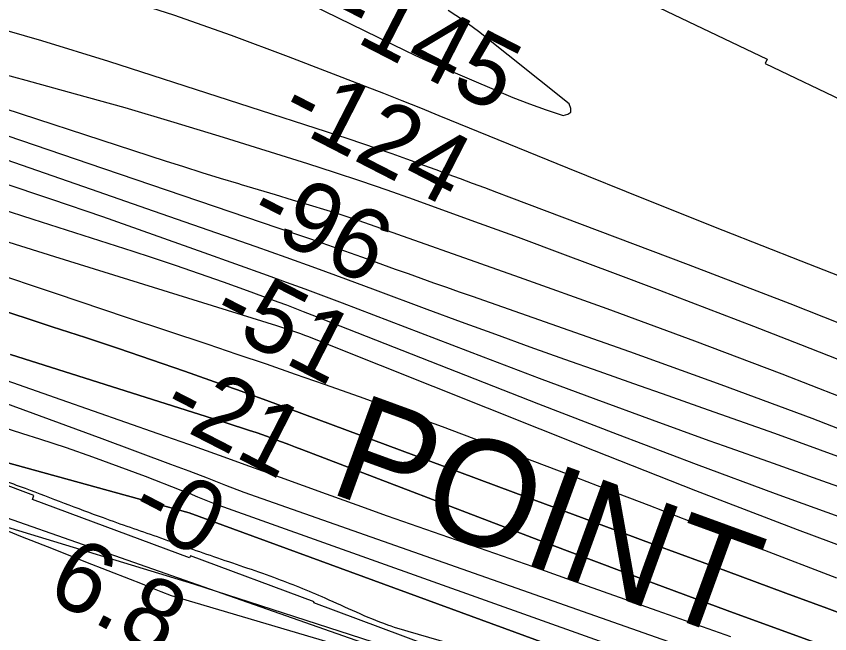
# Model space of a CAD drawing. Extents: x 3767014 to 3805179, y 361544 to 387384.
# Drawn here: x 3787649 to 3788416, y 376289 to 376871 of the extents above; entities that cross this region are included whole.
import ezdxf

# ---------------------------------------------------------------- set-up
doc = ezdxf.new("R2010")
doc.units = 0
for name, color, linetype in [('V-RIVR-EDGE', 7, 'Continuous'), ('V-RIVR-RANG', 7, 'Continuous'), ('V-RRAP-FSHR', 7, 'Continuous'), ('V-RRAP-RVMT', 7, 'Continuous'), ('V-RRAP-RVMT-IDEN', 7, 'Continuous'), ('V-SITE-VEGE', 7, 'Continuous'), ('V-TOPO-DPTH', 7, 'Continuous'), ('V-TOPO-MAJR', 7, 'Continuous'), ('V-TOPO-MINR', 7, 'Continuous'), ('V-TOPO-WATR', 7, 'Continuous')]:
    doc.layers.add(name, color=color, linetype=linetype)

msp = doc.modelspace()

# ---------------------------------------------------------------- linework, layer by layer
at = {"layer": 'V-RIVR-EDGE'}
msp.add_spline([(3785266.865, 377529.211), (3785342.8, 377494.248), (3785391.258, 377467.439), (3785439.72, 377442.249), (3785475.246, 377418.707), (3785525.316, 377389.469), (3785575.383, 377359.422), (3785621.413, 377331.811), (3785722.351, 377269.288), (3785796.661, 377231.094), (3785852.385, 377199.415), (3785928.324, 377166.069), (3785964.678, 377149.804), (3786028.506, 377124.576), (3786060.018, 377113.175), (3786092.316, 377092.068), (3786117.34, 377073.405), (3786135.083, 377053.143), (3786154.458, 377039.347), (3786176.258, 377024.735), (3786206.946, 377006.867), (3786256.211, 376979.248), (3786328.098, 376942.677), (3786374.949, 376919.917), (3786491.265, 376862.208), (3786553.467, 376833.749), (3786619.713, 376805.279), (3786729.589, 376759.718), (3786796.656, 376736.099), (3786845.136, 376718.187), (3786867.767, 376712.469), (3787003.51, 376661.992), (3787089.16, 376631.048), (3787163.496, 376603.367), (3787230.559, 376578.13), (3787257.223, 376568.359), (3787300.044, 376551.27), (3787354.992, 376532.533), (3787409.127, 376512.181), (3787544.074, 376466.558), (3787612.756, 376442.126), (3787657.197, 376425.841), (3787730.724, 376398.162), (3787781.63, 376380.244), (3787834.96, 376361.511), (3787891.524, 376341.961), (3787940, 376322.432), (3787998.976, 376297.215), (3788050.697, 376281.721), (3788117.768, 376259.719), (3788176.757, 376240.164), (3788221.198, 376223.879), (3788259.981, 376209.226), (3788406.252, 376164.383), (3788541.215, 376125.23), (3788606.67, 376104.041), (3788679.39, 376077.173), (3788748.889, 376055.974), (3788871.693, 376005.528), (3788969.454, 375966.467), (3789047.013, 375933.926), (3789119.723, 375903.014), (3789155.253, 375881.09), (3789182.716, 375867.274), (3789214.225, 375854.256), (3789257.04, 375834.74), (3789281.286, 375828.21), (3789303.105, 375821.686), (3789328.955, 375809.491), (3789367.724, 375789.177), (3789414.577, 375767.225), (3789468.708, 375745.255), (3789509.105, 375728.981), (3789555.157, 375710.266), (3789585.849, 375694.015), (3789620.578, 375675.328), (3789681.97, 375646.062), (3789753.859, 375610.3), (3789792.633, 375591.603), (3789842.712, 375566.408), (3789897.64, 375539.584), (3789938.019, 375516.03), (3789968.727, 375506.25), (3790004.289, 375497.265), (3790030.972, 375494.773), (3790047.128, 375487.455), (3790077.007, 375469.589), (3790124.633, 375433.077), (3790192.442, 375382.768), (3790252.165, 375332.478), (3790290.91, 375302.459), (3790337.741, 375271.611), (3790406.357, 375220.491), (3790469.329, 375175.855), (3790570.248, 375106.054), (3790647.751, 375050.868), (3790691.367, 375028.115), (3790744.667, 374997.251), (3790806.838, 374955.852), (3790873.863, 374915.249), (3790932, 374877.903), (3791002.231, 374825.97), (3791052.265, 374782.175), (3791082.927, 374753.793), (3791131.331, 374705.149), (3791170.05, 374664.616), (3791192.631, 374638.681), (3791220.891, 374620.01), (3791288.67, 374557.569), (3791322.577, 374533.223), (3791362.944, 374504.817), (3791396.042, 374480.473), (3791434.785, 374449.645), (3791482.407, 374411.517), (3791534.052, 374365.291), (3791646.192, 374254.216), (3791707.514, 374196.644), (3791738.968, 374161.791), (3791773.65, 374123.694), (3791803.497, 374092.888), (3791829.321, 374070.18), (3791830.912, 374059.662), (3791837.316, 374032.958), (3791849.409, 374017.562), (3791884.123, 373992.405), (3791930.977, 373971.262), (3791954.393, 373955.838), (3791993.134, 373924.202), (3792026.979, 373874.785), (3792047.912, 373836.722), (3792063.186, 373799.482), (3792086.509, 373746.857), (3792112.249, 373690.181), (3792141.261, 373648.864), (3792158.993, 373624.558), (3792177.552, 373607.528), (3792214.702, 373586.409), (3792255.083, 373563.665), (3792301.119, 373538.48), (3792346.34, 373510.871), (3792382.671, 373485.71), (3792422.225, 373455.689), (3792479.537, 373411.875), (3792548.144, 373356.711), (3792619.168, 373298.307), (3792672.431, 373252.077), (3792709.534, 373212.357), (3792750.656, 373162.113), (3792839.385, 373068.08), (3792888.572, 373008.92), (3792945.027, 372945.699), (3792999.062, 372884.91), (3793053.898, 372820.884), (3793149.89, 372720.363), (3793208.761, 372653.092), (3793261.195, 372598.777), (3793315.232, 372538.796), (3793358.792, 372493.399), (3793409.592, 372432.618), (3793462.809, 372367.787), (3793498.283, 372323.219), (3793536.997, 372280.26), (3793578.124, 372232.443), (3793604.724, 372196.792), (3793668.438, 372125.466), (3793703.128, 372090.604), (3793760.41, 372034.66), (3793806.384, 371984.404), (3793839.438, 371942.268), (3793939.427, 371823.136), (3793981.333, 371763.186), (3794029.674, 371688.662), (3794050.609, 371651.408), (3794073.177, 371620.62), (3794178.796, 371488.535), (3794237.625, 371404.28), (3794268.243, 371358.106), (3794301.293, 371314.353), (3794332.724, 371269.794), (3794395.613, 371192), (3794429.476, 371149.862), (3794472.201, 371093.953), (3794523.788, 371024.274), (3794601.175, 370922.181), (3794640.679, 370871.942), (3794687.421, 370805.509), (3794733.389, 370752.828), (3794829.339, 370635.323), (3794895.463, 370557.521), (3794959.948, 370470.826), (3795013.158, 370403.569), (3795070.394, 370329.023), (3795159.854, 370203.448), (3795225.98, 370126.454), (3795296.13, 370041.363), (3795379.18, 369940.065), (3795459.001, 369841.201), (3795508.163, 369772.337), (3795554.103, 369708.333), (3795661.315, 369566.538), (3795715.338, 369500.897), (3795762.105, 369444.169), (3795798.366, 369390.703), (3795915.247, 369234.327), (3795963.601, 369165.465), (3796028.082, 369077.153), (3796043.387, 369052.853), (3796054.672, 369037.459), (3796077.242, 369007.48), (3796148.213, 368927.239), (3796183.677, 368878.627), (3796226.382, 368814.631), (3796275.531, 368740.105), (3796314.222, 368688.25), (3796353.714, 368633.158), (3796401.268, 368567.533), (3796456.873, 368487.33), (3796513.292, 368409.551), (3796545.533, 368365.8), (3796626.113, 368246.716), (3796670.449, 368188.377), (3796704.298, 368140.578), (3796751.041, 368074.145), (3796787.308, 368023.105), (3796838.907, 367958.278), (3796844.528, 367942.09), (3796845.295, 367925.104), (3796846.094, 367921.059), (3796852.559, 367919.425), (3796863.071, 367918.59), (3796875.166, 367904.003), (3796903.398, 367874.01), (3796931.629, 367844.017), (3796952.579, 367812.424), (3796982.392, 367767.87), (3797007.371, 367730.606), (3797037.194, 367690.095), (3797062.185, 367657.684), (3797075.869, 367631.77), (3797095.223, 367609.078), (3797126.665, 367569.372), (3797156.484, 367527.244), (3797212.099, 367451.085), (3797254.808, 367388.706), (3797302.183, 367327.228)], degree=3, dxfattribs=at)
at = {"layer": 'V-RRAP-FSHR'}
msp.add_lwpolyline([(3783723.393, 378389.37), (3784123.785, 378141.547), (3784574.955, 377888.55), (3785030.914, 377609.291), (3785415.639, 377414.825), (3785845.495, 377186.297), (3786031.775, 377082.309), (3786133.845, 377010.509), (3786511.509, 376814.912), (3787183.654, 376557.882), (3788161.023, 376215.44), (3788730.224, 376025.924), (3789250.344, 375819.05), (3789778.54, 375568.291), (3790049.906, 375437.428), (3790248.587, 375297.942)], dxfattribs=at)
at = {"layer": 'V-RRAP-RVMT'}
for p, q in [((3788228.859, 376891.732), (3788357.156, 376830.264)), ((3788357.156, 376830.264), (3788355.316, 376826.307)), ((3788355.316, 376826.307), (3788470.146, 376771.264)), ((3787665.539, 376419.081), (3787546.122, 376463.579)), ((3787664.177, 376415.328), (3787665.539, 376419.081)), ((3787812.33, 376360.162), (3787664.177, 376415.328)), ((3787813.156, 376362.308), (3787812.33, 376360.162)), ((3787929.832, 376318.848), (3787813.156, 376362.308)), ((3787929.524, 376317.968), (3787929.832, 376318.848)), ((3788078.017, 376262.675), (3787929.524, 376317.968))]:
    msp.add_line(p, q, dxfattribs=at)
at = {"layer": 'V-SITE-VEGE'}
msp.add_lwpolyline([(3787688.441, 376264.336), (3787523.366, 376321.52), (3787308.638, 376408.247), (3787305.762, 376408.501), (3787300.96, 376410.787), (3787301.654, 376416.709), (3787306.481, 376429.368), (3787317.184, 376432.514), (3787329.239, 376432.205), (3787342.669, 376429.337), (3787360.557, 376424.738), (3787380.592, 376419.72), (3787402.604, 376421.494), (3787418.296, 376429.552), (3787440.156, 376446.455), (3787469.213, 376449.129), (3787636.592, 376390.446), (3787816.136, 376335.773), (3787995.772, 376277.675)], dxfattribs=at)
at = {"layer": 'V-TOPO-DPTH'}
for points in [[(3788568.774, 376125.41), (3787812, 376402.86), (3787627.879, 376453.215), (3787536.248, 376479.709), (3787445.189, 376507.957), (3787354.988, 376538.834), (3787265.358, 376571.463), (3787116.613, 376628.071), (3787083.756, 376640.687), (3787050.949, 376653.432), (3787018.218, 376666.37), (3786985.538, 376679.438), (3786932.124, 376700.98), (3786872.893, 376725.197), (3786813.821, 376749.788), (3786754.985, 376774.941), (3786696.307, 376800.468), (3786278.855, 376984.447), (3786254.441, 376995.538), (3786230.204, 377006.991), (3786206.231, 377018.989), (3786182.435, 377031.35), (3785726.876, 377274.552)], [(3787620.427, 376631.468), (3787686.432, 376609.367), (3787752.452, 376587.313), (3787829.464, 376561.632), (3787856.965, 376552.381), (3787884.433, 376543.032), (3787911.852, 376533.539), (3787939.237, 376523.948), (3787972.136, 376512.329), (3788011.396, 376498.285), (3788050.579, 376484.031), (3788089.645, 376469.461), (3788128.634, 376454.681), (3788167.561, 376439.732), (3788206.481, 376424.766), (3788245.392, 376409.777), (3788284.297, 376394.772), (3788350.514, 376369.21), (3788422.582, 376341.569)], [(3787620.427, 376631.468), (3787686.432, 376609.367), (3787752.452, 376587.313), (3787829.464, 376561.632), (3787856.965, 376552.381), (3787884.433, 376543.032), (3787911.852, 376533.539), (3787939.237, 376523.948), (3787972.136, 376512.329), (3788011.396, 376498.285), (3788050.579, 376484.031), (3788089.645, 376469.461), (3788128.634, 376454.681), (3788167.561, 376439.732), (3788206.481, 376424.766), (3788245.392, 376409.777), (3788284.297, 376394.772), (3788350.514, 376369.21), (3788422.582, 376341.569)], [(3788451.928, 376298.428), (3788413.41, 376312.716), (3788374.88, 376326.969), (3788318.181, 376347.9), (3788251.302, 376372.62), (3788184.435, 376397.373), (3788117.587, 376422.179), (3788050.752, 376447.019), (3787893.571, 376505.506), (3787881.581, 376509.927), (3787869.574, 376514.3), (3787857.541, 376518.602), (3787845.491, 376522.856), (3787807.5, 376536.14), (3787776.407, 376546.895), (3787745.266, 376557.51), (3787714.055, 376567.915), (3787682.796, 376578.181), (3787659.975, 376585.59), (3787617.265, 376599.441)], [(3788451.928, 376298.428), (3788413.41, 376312.716), (3788374.88, 376326.969), (3788318.181, 376347.9), (3788251.302, 376372.62), (3788184.435, 376397.373), (3788117.587, 376422.179), (3788050.752, 376447.019), (3787893.571, 376505.506), (3787881.581, 376509.927), (3787869.574, 376514.3), (3787857.541, 376518.602), (3787845.491, 376522.856), (3787807.5, 376536.14), (3787776.407, 376546.895), (3787745.266, 376557.51), (3787714.055, 376567.915), (3787682.796, 376578.181), (3787659.975, 376585.59), (3787617.265, 376599.441)], [(3788408.457, 376278.141), (3788319.321, 376310.529), (3788230.425, 376343.571), (3788141.69, 376377.049), (3787918.274, 376462.279), (3787912.121, 376464.628), (3787905.968, 376466.977), (3787899.815, 376469.327), (3787893.663, 376471.678), (3787887.494, 376473.98), (3787881.301, 376476.217), (3787875.074, 376478.355), (3787868.824, 376480.428), (3787867.909, 376480.724), (3787861.182, 376482.89), (3787854.453, 376485.048), (3787847.72, 376487.196), (3787840.985, 376489.337), (3787643.379, 376551.974)], [(3787643.379, 376551.974), (3787840.985, 376489.337), (3787847.72, 376487.196), (3787854.453, 376485.048), (3787861.182, 376482.89), (3787867.909, 376480.724), (3787868.824, 376480.428), (3787875.074, 376478.355), (3787881.301, 376476.217), (3787887.494, 376473.98), (3787893.663, 376471.678), (3787899.815, 376469.327), (3787905.968, 376466.977), (3787912.121, 376464.628), (3787918.274, 376462.279), (3788141.69, 376377.049), (3788230.425, 376343.571), (3788319.321, 376310.529), (3788408.457, 376278.141)], [(3787629.862, 376509.077), (3787679.76, 376491.073), (3787729.554, 376472.778), (3787794.297, 376448.667), (3787811.625, 376442.163), (3787828.929, 376435.598), (3787846.198, 376428.942), (3787863.445, 376422.226), (3788377.635, 376241.37)], [(3787629.862, 376509.077), (3787679.76, 376491.073), (3787729.554, 376472.778), (3787794.297, 376448.667), (3787811.625, 376442.163), (3787828.929, 376435.598), (3787846.198, 376428.942), (3787863.445, 376422.226), (3788377.635, 376241.37)]]:
    msp.add_lwpolyline(points, dxfattribs=at)
at = {"layer": 'V-TOPO-MAJR'}
for points in [[(3787592.597, 376798.556), (3787789.419, 376734.617), (3787806.625, 376729.093), (3787823.855, 376723.648), (3787841.123, 376718.321), (3787858.415, 376713.073), (3787861.085, 376712.273), (3787877.06, 376707.481), (3787893.033, 376702.686), (3787909.005, 376697.884), (3787924.975, 376693.077), (3787941.775, 376688.017), (3787949.327, 376685.686), (3787956.857, 376683.286), (3787964.353, 376680.783), (3787971.827, 376678.21), (3788123.064, 376624.995), (3788205.965, 376595.295), (3788288.632, 376564.97), (3788370.95, 376533.708), (3788453.034, 376501.822)], [(3787593.307, 376673.047), (3787684.839, 376644.293), (3787894.199, 376579.272), (3787898.033, 376578.069), (3787901.863, 376576.853), (3787905.685, 376575.614), (3787909.503, 376574.361), (3787913.305, 376573.064), (3787917.091, 376571.723), (3787920.852, 376570.315), (3787924.598, 376568.862), (3787925.081, 376568.669), (3787929.056, 376567.087), (3787933.031, 376565.503), (3787937.005, 376563.919), (3787940.979, 376562.334), (3788194.05, 376461.364), (3788289.634, 376423.813), (3788385.475, 376386.94), (3788481.7, 376351.082)]]:
    msp.add_lwpolyline(points, dxfattribs=at)
at = {"layer": 'V-TOPO-MINR'}
for points in [[(3786774.392, 377029.185), (3787173.87, 376893.89), (3787492.472, 376785.876), (3787565.738, 376760.914), (3787638.954, 376735.806), (3787712.094, 376710.479), (3787785.184, 376685.006), (3787874.692, 376653.66), (3787902.96, 376643.667), (3787931.189, 376633.564), (3787959.358, 376623.296), (3787987.487, 376612.918), (3788036.028, 376594.846), (3788068.417, 376582.878), (3788100.844, 376571.017), (3788133.328, 376559.314), (3788165.851, 376547.717), (3788198.405, 376536.204), (3788230.959, 376524.694), (3788263.517, 376513.192), (3788296.075, 376501.694), (3788364.156, 376477.661), (3788430.547, 376453.607)], [(3787735.088, 376975.676), (3788015.685, 376838.596), (3788024.233, 376834.5), (3788032.821, 376830.491), (3788041.468, 376826.613), (3788050.155, 376822.822), (3788101.81, 376800.746), (3788117.313, 376794.385), (3788132.929, 376788.328)], [(3787641.636, 376919.987), (3787687.634, 376906.569), (3787742.617, 376889.77), (3787797.287, 376872.05), (3787851.491, 376852.95), (3787905.384, 376832.929), (3787977.807, 376804.975), (3787995.236, 376798.193), (3788012.64, 376791.348), (3788030.006, 376784.409), (3788047.348, 376777.407), (3788168.668, 376728.041), (3788241.976, 376698.44), (3788315.389, 376669.101), (3788388.958, 376640.157), (3788462.632, 376611.476)], [(3788132.929, 376788.328), (3788148.714, 376782.726), (3788164.611, 376777.429), (3788169.191, 376778.449), (3788171.976, 376780.426), (3788172.07, 376783.841), (3788170.371, 376788.214), (3788084.905, 376856.457), (3788070.816, 376866.811), (3788056.249, 376876.369)], [(3787609.062, 376866.122), (3787672.654, 376847.893), (3787735.918, 376828.454), (3787961.621, 376755.579), (3787975.533, 376750.994), (3787989.405, 376746.295), (3788003.219, 376741.427), (3788016.994, 376736.446), (3788021.485, 376734.79), (3788032.986, 376730.554), (3788044.487, 376726.32), (3788055.99, 376722.09), (3788067.494, 376717.862), (3788078.992, 376713.621), (3788090.483, 376709.358), (3788101.962, 376705.064), (3788113.433, 376700.749), (3788282.583, 376636.855), (3788378.375, 376599.96), (3788473.836, 376562.243)], [(3787610.925, 376823.016), (3787657.717, 376810.462), (3787704.493, 376797.858), (3787751.141, 376784.808), (3787797.596, 376771.089), (3787843.924, 376756.925), (3787923.578, 376731.945), (3787948.642, 376723.908), (3787973.633, 376715.656), (3787998.517, 376707.083), (3788023.328, 376698.295), (3788077.552, 376678.698), (3788122.158, 376662.446), (3788166.708, 376646.041), (3788211.173, 376629.408), (3788255.582, 376612.622), (3788299.922, 376595.655), (3788344.228, 376578.599), (3788388.482, 376561.409), (3788432.702, 376544.131)], [(3787640.019, 376758.399), (3787731.127, 376727.295), (3787910.331, 376666.409), (3787926.384, 376660.903), (3787942.416, 376655.335), (3787958.415, 376649.674), (3787974.393, 376643.952), (3787982.251, 376641.112), (3787994.288, 376636.778), (3788006.334, 376632.465), (3788018.389, 376628.182), (3788030.452, 376623.919), (3788042.521, 376619.673), (3788054.591, 376615.428), (3788066.661, 376611.186), (3788078.733, 376606.946), (3788227.4, 376554.743), (3788313.557, 376523.748), (3788399.381, 376491.879), (3788484.708, 376458.7)], [(3787634.207, 376714.448), (3787682.219, 376698.305), (3787730.15, 376681.929), (3787777.96, 376665.203), (3787825.69, 376648.243), (3787885.637, 376626.695), (3787903.313, 376620.281), (3787920.962, 376613.795), (3787938.571, 376607.201), (3787956.153, 376600.536), (3788089.109, 376549.67), (3788142.212, 376529.57), (3788195.409, 376509.723), (3788248.745, 376490.255), (3788302.175, 376471.04), (3788316.536, 376465.933), (3788362.857, 376449.465), (3788409.18, 376433.004), (3788455.506, 376416.55)], [(3786845.439, 376705.095), (3786897.185, 376686.48), (3786980.098, 376654.734), (3786990.046, 376650.889), (3786999.978, 376647.003), (3787009.886, 376643.054), (3787019.777, 376639.065), (3787035.089, 376632.834), (3787037.311, 376631.928), (3787039.534, 376631.023), (3787041.756, 376630.117), (3787043.979, 376629.21), (3787591.73, 376405.577), (3787622.296, 376393.173), (3787652.897, 376380.856), (3787683.55, 376368.669), (3787714.238, 376356.568), (3787756.295, 376340.087), (3787765.976, 376336.28), (3787775.65, 376332.457), (3787785.316, 376328.612), (3787794.975, 376324.75), (3788688.019, 376060.729)], [(3787632.994, 376689.628), (3787664.48, 376679.648), (3787695.948, 376669.61), (3787727.387, 376659.486), (3787758.809, 376649.304), (3787776.038, 376643.695), (3787798.786, 376636.145), (3787821.474, 376628.422), (3787844.073, 376620.441), (3787866.612, 376612.287), (3787895.588, 376601.617), (3787903.585, 376598.643), (3787911.568, 376595.636), (3787919.533, 376592.579), (3787927.484, 376589.489), (3788141.443, 376505.553), (3788215.651, 376476.833), (3788290.031, 376448.569), (3788364.666, 376420.988), (3788439.472, 376393.862)], [(3787620.427, 376631.468), (3787686.432, 376609.367), (3787752.452, 376587.313), (3787829.464, 376561.632), (3787856.965, 376552.381), (3787884.433, 376543.032), (3787911.852, 376533.539), (3787939.237, 376523.948), (3787972.136, 376512.329), (3788011.396, 376498.285), (3788050.579, 376484.031), (3788089.645, 376469.461), (3788128.634, 376454.681), (3788167.561, 376439.732), (3788206.481, 376424.766), (3788245.392, 376409.777), (3788284.297, 376394.772), (3788350.514, 376369.21), (3788422.582, 376341.569)], [(3787617.265, 376599.441), (3787659.975, 376585.59), (3787682.796, 376578.181), (3787714.055, 376567.915), (3787745.266, 376557.51), (3787776.407, 376546.895), (3787807.5, 376536.14), (3787845.491, 376522.856), (3787857.541, 376518.602), (3787869.574, 376514.3), (3787881.581, 376509.927), (3787893.571, 376505.506), (3788050.752, 376447.019), (3788117.587, 376422.179), (3788184.435, 376397.373), (3788251.302, 376372.62), (3788318.181, 376347.9), (3788374.88, 376326.969), (3788413.41, 376312.716), (3788451.928, 376298.428)], [(3787643.379, 376551.974), (3787840.985, 376489.337), (3787847.72, 376487.196), (3787854.453, 376485.048), (3787861.182, 376482.89), (3787867.909, 376480.724), (3787868.824, 376480.428), (3787875.074, 376478.355), (3787881.301, 376476.217), (3787887.494, 376473.98), (3787893.663, 376471.678), (3787899.815, 376469.327), (3787905.968, 376466.977), (3787912.121, 376464.628), (3787918.274, 376462.279), (3788141.69, 376377.049), (3788230.425, 376343.571), (3788319.321, 376310.529), (3788408.457, 376278.141)], [(3787616.226, 376535.725), (3787690.858, 376509.586), (3787782.283, 376477.567), (3787811.186, 376467.389), (3787840.064, 376457.146), (3787868.908, 376446.804), (3787897.728, 376436.396), (3787941.165, 376420.625), (3787969.958, 376410.247), (3787998.782, 376399.957), (3788027.654, 376389.801), (3788056.556, 376379.733), (3788085.473, 376369.704), (3788114.376, 376359.637), (3788143.26, 376349.513), (3788172.13, 376339.352), (3788253.189, 376310.732), (3788322.593, 376286.272)], [(3787629.862, 376509.077), (3787679.76, 376491.073), (3787729.554, 376472.778), (3787794.297, 376448.667), (3787811.625, 376442.163), (3787828.929, 376435.598), (3787846.198, 376428.942), (3787863.445, 376422.226), (3788377.635, 376241.37)], [(3787621.35, 376488.211), (3787654.604, 376477.633), (3787670.624, 376472.498), (3787695.765, 376464.19), (3787720.801, 376455.585), (3787745.678, 376446.532), (3787770.45, 376437.18), (3787803.916, 376424.203), (3787811.865, 376421.089), (3787819.798, 376417.938), (3787827.709, 376414.731), (3787835.606, 376411.487), (3788490.6, 376177.917)]]:
    msp.add_lwpolyline(points, dxfattribs=at)
at = {"layer": 'V-TOPO-WATR'}
msp.add_lwpolyline([(3785726.876, 377274.552), (3786182.435, 377031.35), (3786206.231, 377018.989), (3786230.204, 377006.991), (3786254.441, 376995.538), (3786278.855, 376984.447), (3786696.307, 376800.468), (3786754.985, 376774.941), (3786813.821, 376749.788), (3786872.893, 376725.197), (3786932.124, 376700.98), (3786985.538, 376679.438), (3787018.218, 376666.37), (3787050.949, 376653.432), (3787083.756, 376640.687), (3787116.613, 376628.071), (3787265.358, 376571.463), (3787354.988, 376538.834), (3787445.189, 376507.957), (3787536.248, 376479.709), (3787627.879, 376453.215), (3787812, 376402.86), (3788568.774, 376125.41)], dxfattribs=at)

# ---------------------------------------------------------------- texts
at = {"layer": 'V-RIVR-RANG'}
for s, rotation, p in [('-145', 332.829, (3787941.41, 376860.798)), ('-124', 332.829, (3787894.352, 376772.548)), ('-96', 332.829, (3787864.66, 376675.385)), ('-51', 332.829, (3787829.335, 376581.113)), ('-21', 332.829, (3787782.513, 376492.743)), ('-0', 332.548326, (3787752.083, 376396.236)), ('6.8', 332.548326, (3787674.831, 376323.678))]:
    msp.add_text(s, height=67, rotation=rotation, dxfattribs=at).set_placement(p)
at = {"layer": 'V-RRAP-RVMT-IDEN'}
msp.add_text('POINT', height=100, rotation=339.986097, dxfattribs=at).set_placement((3787941.456, 376422.659))

doc.saveas('drawing.dxf')
